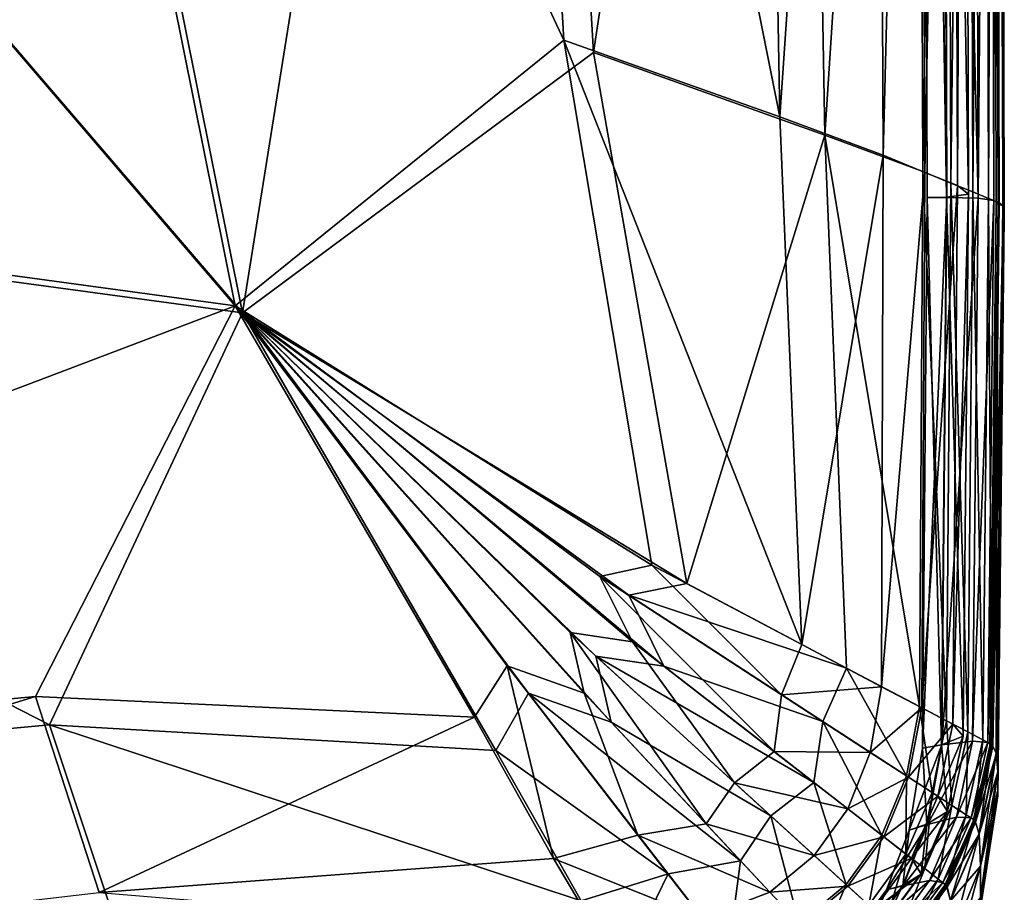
# Model space of a CAD drawing. Header units: millimetres. Extents: x 2387 to 13955, y -4964 to 364.
# Tile 539 of 656: x 6934 to 6991, y -3418 to -3368. Entities that reach past the tile are written whole.
import ezdxf

# ---------------------------------------------------------------- set-up
doc = ezdxf.new("R2010")
doc.units = ezdxf.units.MM
doc.header["$MEASUREMENT"] = 0
doc.layers.add('Predefinito', color=7, linetype='Continuous', true_color=0x000000)

msp = doc.modelspace()

# ---------------------------------------------------------------- linework, layer by layer
at = {"layer": 'Predefinito'}
for points in [[(6946.381, -3384.644, 445.69), (6926.621, -3286.5, 450.76), (6864.573, -3289.159, 452.749)], [(6864.573, -3289.159, 293.402), (6927.027, -3286.622, 293.402), (6946.81, -3385.041, 293.402)], [(6965.354, -3369.306, 442.249), (6960.628, -3287.885, 444.795), (6926.621, -3286.5, 450.76)], [(6926.621, -3286.5, 450.76), (6946.381, -3384.644, 445.69), (6965.354, -3369.306, 442.249)], [(6946.81, -3385.041, 293.402), (6927.027, -3286.622, 293.402), (6962.255, -3288.373, 293.402)], [(6960.628, -3287.885, 444.795), (6965.354, -3369.306, 442.249), (6977.818, -3373.745, 437.416)], [(6977.818, -3373.745, 437.416), (6976.309, -3290.647, 438.052), (6960.628, -3287.885, 444.795)], [(6962.255, -3288.373, 293.402), (6967.064, -3370.019, 293.402), (6946.81, -3385.041, 293.402)], [(6967.064, -3370.019, 293.402), (6962.255, -3288.373, 293.402), (6978.931, -3291.433, 293.5)], [(6946.81, -3385.041, 293.402), (6868.451, -3374.411, 293.402), (6864.573, -3289.159, 293.402)], [(6864.573, -3289.159, 452.749), (6868.352, -3374.004, 447.231), (6946.381, -3384.644, 445.69)], [(6983.378, -3292.12, 433.733), (6976.309, -3290.647, 438.052), (6977.818, -3373.745, 437.416)], [(6978.931, -3291.433, 293.5), (6980.402, -3374.803, 293.5), (6967.064, -3370.019, 293.402)], [(6980.402, -3374.803, 293.5), (6978.931, -3291.433, 293.5), (6985.728, -3292.825, 293.795)], [(6977.818, -3373.745, 437.416), (6983.766, -3375.957, 433.733), (6983.378, -3292.12, 433.733)], [(6985.859, -3292.864, 430.479), (6983.378, -3292.12, 433.733), (6983.766, -3375.957, 433.733)], [(6985.728, -3292.825, 293.795), (6986.054, -3376.89, 293.795), (6980.402, -3374.803, 293.5)], [(6983.766, -3375.957, 433.733), (6986.182, -3376.942, 430.479), (6985.859, -3292.864, 430.479)], [(6986.054, -3376.89, 293.795), (6985.728, -3292.825, 293.795), (6987.401, -3293.326, 294.386)], [(6987.777, -3293.439, 426.931), (6985.859, -3292.864, 430.479), (6986.182, -3376.942, 430.479)], [(6987.401, -3293.326, 294.386), (6987.683, -3377.555, 294.386), (6986.054, -3376.89, 293.795)], [(6986.182, -3376.942, 430.479), (6988.049, -3377.705, 426.932), (6987.777, -3293.439, 426.931)], [(6987.683, -3377.555, 294.386), (6987.401, -3293.326, 294.386), (6988.702, -3293.717, 295.37)], [(6988.702, -3293.717, 295.37), (6988.949, -3378.072, 295.37), (6987.683, -3377.555, 294.386)], [(6988.446, -3293.796, 423.864), (6987.777, -3293.439, 426.931), (6988.049, -3377.705, 426.932)], [(6988.949, -3378.072, 295.37), (6988.702, -3293.717, 295.37), (6989.631, -3293.995, 296.747)], [(6986.064, -3293.864, 421.444), (6987.177, -3293.885, 422.05), (6987.417, -3378.375, 422.129)], [(6987.417, -3378.375, 422.129), (6986.311, -3378.387, 421.561), (6986.064, -3293.864, 421.444)], [(6987.443, -3378.385, 422.078), (6987.203, -3293.893, 421.999), (6986.064, -3293.864, 421.444)], [(6986.064, -3293.864, 421.444), (6986.311, -3378.387, 421.561), (6987.443, -3378.385, 422.078)], [(6987.177, -3293.885, 422.05), (6988.446, -3293.796, 423.864), (6988.688, -3378.197, 423.884)], [(6988.688, -3378.197, 423.884), (6987.417, -3378.375, 422.129), (6987.177, -3293.885, 422.05)], [(6987.203, -3293.893, 421.999), (6987.443, -3378.385, 422.078), (6989.248, -3378.426, 422.426)], [(6989.248, -3378.426, 422.426), (6989.021, -3293.969, 422.406), (6987.203, -3293.893, 421.999)], [(6988.049, -3377.705, 426.932), (6988.688, -3378.197, 423.884), (6988.446, -3293.796, 423.864)], [(6989.631, -3293.995, 296.747), (6989.854, -3378.441, 296.747), (6988.949, -3378.072, 295.37)], [(6989.949, -3294.091, 421.354), (6989.021, -3293.969, 422.406), (6989.248, -3378.426, 422.426)], [(6989.248, -3378.426, 422.426), (6990.163, -3378.568, 421.354), (6989.949, -3294.091, 421.354)], [(6989.854, -3378.441, 296.747), (6989.631, -3293.995, 296.747), (6990.188, -3294.163, 298.518)], [(6990.188, -3294.163, 298.518), (6990.397, -3378.663, 298.518), (6989.854, -3378.441, 296.747)], [(6990.252, -3294.202, 419.926), (6989.949, -3294.091, 421.354), (6990.163, -3378.568, 421.354)], [(6990.094, -3294.258, 418.848), (6990.196, -3294.247, 419.204), (6990.398, -3378.758, 419.204)], [(6990.398, -3378.758, 419.204), (6990.296, -3378.764, 418.848), (6990.094, -3294.258, 418.848)], [(6990.461, -3378.784, 418.518), (6990.26, -3294.266, 418.518), (6990.094, -3294.258, 418.848)], [(6990.094, -3294.258, 418.848), (6990.296, -3378.764, 418.848), (6990.461, -3378.784, 418.518)], [(6990.163, -3378.568, 421.354), (6990.457, -3378.711, 419.926), (6990.252, -3294.202, 419.926)], [(6990.397, -3378.663, 298.518), (6990.188, -3294.163, 298.518), (6990.467, -3294.246, 301.001)], [(6990.196, -3294.247, 419.204), (6990.252, -3294.202, 419.926), (6990.457, -3378.711, 419.926)], [(6990.457, -3378.711, 419.926), (6990.398, -3378.758, 419.204), (6990.196, -3294.247, 419.204)], [(6990.26, -3294.266, 418.518), (6990.461, -3378.784, 418.518), (6990.684, -3378.891, 417.273)], [(6990.684, -3378.891, 417.273), (6990.485, -3294.272, 417.273), (6990.26, -3294.266, 418.518)], [(6990.467, -3294.246, 301.001), (6990.668, -3378.86, 301.001), (6990.397, -3378.663, 298.518)], [(6990.467, -3294.246, 301.001), (6990.56, -3294.274, 304.514), (6990.759, -3379.158, 304.514)], [(6990.759, -3379.158, 304.514), (6990.668, -3378.86, 301.001), (6990.467, -3294.246, 301.001)], [(6990.759, -3379.158, 414.173), (6990.56, -3294.274, 414.173), (6990.485, -3294.272, 417.273)], [(6990.485, -3294.272, 417.273), (6990.684, -3378.891, 417.273), (6990.759, -3379.158, 414.173)], [(6990.56, -3294.274, 304.514), (6990.56, -3294.274, 320.235), (6990.759, -3379.418, 320.235)], [(6990.759, -3379.418, 320.235), (6990.759, -3379.158, 304.514), (6990.56, -3294.274, 304.514)], [(6990.759, -3379.505, 359.343), (6990.56, -3294.274, 359.343), (6990.56, -3294.274, 398.452)], [(6990.56, -3294.274, 398.452), (6990.759, -3379.418, 398.452), (6990.759, -3379.505, 359.343)], [(6990.56, -3294.274, 359.343), (6990.759, -3379.505, 359.343), (6990.759, -3379.418, 320.235)], [(6990.759, -3379.418, 320.235), (6990.56, -3294.274, 320.235), (6990.56, -3294.274, 359.343)], [(6990.56, -3294.274, 414.173), (6990.759, -3379.158, 414.173), (6990.759, -3379.418, 398.452)], [(6990.759, -3379.418, 398.452), (6990.56, -3294.274, 398.452), (6990.56, -3294.274, 414.173)], [(6970.422, -3399.605, 440.261), (6965.354, -3369.306, 442.249), (6946.381, -3384.644, 445.69)], [(6965.354, -3369.306, 442.249), (6970.422, -3399.605, 440.261), (6979.074, -3404.186, 436.919)], [(6979.074, -3404.186, 436.919), (6977.818, -3373.745, 437.416), (6965.354, -3369.306, 442.249)], [(6946.81, -3385.041, 293.402), (6967.064, -3370.019, 293.402), (6972.447, -3400.667, 293.402)], [(6972.447, -3400.667, 293.402), (6967.064, -3370.019, 293.402), (6980.402, -3374.803, 293.5)], [(6983.766, -3375.957, 433.733), (6977.818, -3373.745, 437.416), (6979.074, -3404.186, 436.919)], [(6946.381, -3384.644, 445.69), (6868.352, -3374.004, 447.231), (6871.261, -3413.146, 441.971)], [(6935.679, -3408.821, 293.402), (6871.658, -3414.772, 293.402), (6868.451, -3374.411, 293.402)], [(6868.451, -3374.411, 293.402), (6946.81, -3385.041, 293.402), (6935.679, -3408.821, 293.402)], [(6980.402, -3374.803, 293.5), (6981.647, -3405.535, 293.5), (6972.447, -3400.667, 293.402)], [(6985.871, -3407.764, 293.795), (6981.647, -3405.535, 293.5), (6980.402, -3374.803, 293.5)], [(6980.402, -3374.803, 293.5), (6986.054, -3376.89, 293.795), (6985.871, -3407.764, 293.795)], [(6979.074, -3404.186, 436.919), (6983.677, -3406.614, 433.733), (6983.766, -3375.957, 433.733)], [(6986.182, -3376.942, 430.479), (6983.766, -3375.957, 433.733), (6983.677, -3406.614, 433.733)], [(6983.677, -3406.614, 433.733), (6985.993, -3407.828, 430.479), (6986.182, -3376.942, 430.479)], [(6987.432, -3408.583, 294.386), (6985.871, -3407.764, 293.795), (6986.054, -3376.89, 293.795)], [(6988.049, -3377.705, 426.932), (6986.182, -3376.942, 430.479), (6985.993, -3407.828, 430.479)], [(6986.054, -3376.89, 293.795), (6987.683, -3377.555, 294.386), (6987.432, -3408.583, 294.386)], [(6985.993, -3407.828, 430.479), (6987.784, -3408.767, 426.932), (6988.049, -3377.705, 426.932)], [(6988.647, -3409.219, 295.37), (6987.432, -3408.583, 294.386), (6987.683, -3377.555, 294.386)], [(6987.683, -3377.555, 294.386), (6988.949, -3378.072, 295.37), (6988.647, -3409.219, 295.37)], [(6988.688, -3378.197, 423.884), (6988.049, -3377.705, 426.932), (6987.784, -3408.767, 426.932)], [(6986.047, -3410.156, 421.902), (6987.155, -3409.971, 422.304), (6987.443, -3378.385, 422.078)], [(6987.443, -3378.385, 422.078), (6986.311, -3378.387, 421.561), (6986.047, -3410.156, 421.902)], [(6987.131, -3409.958, 422.356), (6986.047, -3410.156, 421.902), (6986.311, -3378.387, 421.561)], [(6986.311, -3378.387, 421.561), (6987.417, -3378.375, 422.129), (6987.131, -3409.958, 422.356)], [(6988.385, -3409.465, 423.941), (6987.131, -3409.958, 422.356), (6987.417, -3378.375, 422.129)], [(6989.248, -3378.426, 422.426), (6987.443, -3378.385, 422.078), (6987.155, -3409.971, 422.304)], [(6987.417, -3378.375, 422.129), (6988.688, -3378.197, 423.884), (6988.385, -3409.465, 423.941)], [(6987.784, -3408.767, 426.932), (6988.385, -3409.465, 423.941), (6988.688, -3378.197, 423.884)], [(6989.514, -3409.674, 296.747), (6988.647, -3409.219, 295.37), (6988.949, -3378.072, 295.37)], [(6988.949, -3378.072, 295.37), (6989.854, -3378.441, 296.747), (6989.514, -3409.674, 296.747)], [(6987.155, -3409.971, 422.304), (6988.922, -3409.747, 422.482), (6989.248, -3378.426, 422.426)], [(6990.163, -3378.568, 421.354), (6989.248, -3378.426, 422.426), (6988.922, -3409.747, 422.482)], [(6988.922, -3409.747, 422.482), (6989.811, -3409.83, 421.354), (6990.163, -3378.568, 421.354)], [(6990.035, -3409.947, 298.518), (6989.514, -3409.674, 296.747), (6989.854, -3378.441, 296.747)], [(6990.457, -3378.711, 419.926), (6990.163, -3378.568, 421.354), (6989.811, -3409.83, 421.354)], [(6989.811, -3409.83, 421.354), (6990.091, -3410, 419.926), (6990.457, -3378.711, 419.926)], [(6989.854, -3378.441, 296.747), (6990.397, -3378.663, 298.518), (6990.035, -3409.947, 298.518)], [(6990.461, -3378.784, 418.518), (6990.296, -3378.764, 418.848), (6989.928, -3410.033, 418.848)], [(6990.029, -3410.039, 419.204), (6989.928, -3410.033, 418.848), (6990.296, -3378.764, 418.848)], [(6989.928, -3410.033, 418.848), (6990.089, -3410.07, 418.518), (6990.461, -3378.784, 418.518)], [(6990.296, -3378.764, 418.848), (6990.398, -3378.758, 419.204), (6990.029, -3410.039, 419.204)], [(6990.091, -3410, 419.926), (6990.029, -3410.039, 419.204), (6990.398, -3378.758, 419.204)], [(6990.295, -3410.431, 301.001), (6990.035, -3409.947, 298.518), (6990.397, -3378.663, 298.518)], [(6990.684, -3378.891, 417.273), (6990.461, -3378.784, 418.518), (6990.089, -3410.07, 418.518)], [(6990.089, -3410.07, 418.518), (6990.308, -3410.462, 417.273), (6990.684, -3378.891, 417.273)], [(6990.398, -3378.758, 419.204), (6990.457, -3378.711, 419.926), (6990.091, -3410, 419.926)], [(6990.397, -3378.663, 298.518), (6990.668, -3378.86, 301.001), (6990.295, -3410.431, 301.001)], [(6990.381, -3411.518, 304.514), (6990.295, -3410.431, 301.001), (6990.668, -3378.86, 301.001)], [(6990.759, -3379.158, 414.173), (6990.684, -3378.891, 417.273), (6990.308, -3410.462, 417.273)], [(6990.668, -3378.86, 301.001), (6990.759, -3379.158, 304.514), (6990.381, -3411.518, 304.514)], [(6990.308, -3410.462, 417.273), (6990.381, -3411.518, 414.173), (6990.759, -3379.158, 414.173)], [(6990.759, -3379.418, 398.452), (6990.759, -3379.158, 414.173), (6990.381, -3411.518, 414.173)], [(6990.381, -3412.559, 320.235), (6990.381, -3411.518, 304.514), (6990.759, -3379.158, 304.514)], [(6990.759, -3379.158, 304.514), (6990.759, -3379.418, 320.235), (6990.381, -3412.559, 320.235)], [(6990.381, -3412.906, 359.343), (6990.381, -3412.559, 320.235), (6990.759, -3379.418, 320.235)], [(6990.759, -3379.418, 320.235), (6990.759, -3379.505, 359.343), (6990.381, -3412.906, 359.343)], [(6990.759, -3379.505, 359.343), (6990.759, -3379.418, 398.452), (6990.381, -3412.559, 398.452)], [(6990.381, -3411.518, 414.173), (6990.381, -3412.559, 398.452), (6990.759, -3379.418, 398.452)], [(6990.381, -3412.559, 398.452), (6990.381, -3412.906, 359.343), (6990.759, -3379.505, 359.343)], [(6871.261, -3413.146, 441.971), (6934.873, -3407.17, 441.543), (6946.381, -3384.644, 445.69)], [(6946.381, -3384.644, 445.69), (6934.873, -3407.17, 441.543), (6960.195, -3408.377, 440.261)], [(6960.195, -3408.377, 440.261), (6962.084, -3405.407, 441.116), (6946.381, -3384.644, 445.69)], [(6966.524, -3406.982, 440.261), (6965.713, -3403.492, 441.116), (6946.381, -3384.644, 445.69)], [(6946.381, -3384.644, 445.69), (6962.084, -3405.407, 441.116), (6966.524, -3406.982, 440.261)], [(6969.308, -3404.017, 440.261), (6967.425, -3400.249, 441.116), (6946.381, -3384.644, 445.69)], [(6946.381, -3384.644, 445.69), (6965.713, -3403.492, 441.116), (6969.308, -3404.017, 440.261)], [(6946.381, -3384.644, 445.69), (6967.425, -3400.249, 441.116), (6970.422, -3399.605, 440.261)], [(6961.436, -3410.297, 293.402), (6935.679, -3408.821, 293.402), (6946.81, -3385.041, 293.402)], [(6972.447, -3400.667, 293.402), (6969.104, -3401.336, 293.402), (6946.81, -3385.041, 293.402)], [(6971.117, -3405.419, 293.402), (6967.192, -3404.842, 293.402), (6946.81, -3385.041, 293.402)], [(6946.81, -3385.041, 293.402), (6969.104, -3401.336, 293.402), (6971.117, -3405.419, 293.402)], [(6968.084, -3408.657, 293.402), (6963.319, -3406.981, 293.402), (6946.81, -3385.041, 293.402)], [(6946.81, -3385.041, 293.402), (6967.192, -3404.842, 293.402), (6968.084, -3408.657, 293.402)], [(6946.81, -3385.041, 293.402), (6963.319, -3406.981, 293.402), (6961.436, -3410.297, 293.402)], [(6970.422, -3399.605, 440.261), (6967.425, -3400.249, 441.116), (6977.904, -3407.078, 437.132)], [(6977.904, -3407.078, 437.132), (6979.074, -3404.186, 436.919), (6970.422, -3399.605, 440.261)], [(6967.425, -3400.249, 441.116), (6969.308, -3404.017, 440.261), (6977.473, -3410.36, 436.919)], [(6977.473, -3410.36, 436.919), (6977.904, -3407.078, 437.132), (6967.425, -3400.249, 441.116)], [(6969.104, -3401.336, 293.402), (6972.447, -3400.667, 293.402), (6981.647, -3405.535, 293.5)], [(6981.647, -3405.535, 293.5), (6980.284, -3408.619, 293.5), (6969.104, -3401.336, 293.402)], [(6971.117, -3405.419, 293.402), (6969.104, -3401.336, 293.402), (6980.284, -3408.619, 293.5)], [(6965.713, -3403.492, 441.116), (6966.524, -3406.982, 440.261), (6973.566, -3414.523, 436.919)], [(6973.566, -3414.523, 436.919), (6975.201, -3412.156, 437.132), (6965.713, -3403.492, 441.116)], [(6969.308, -3404.017, 440.261), (6965.713, -3403.492, 441.116), (6975.201, -3412.156, 437.132)], [(6975.201, -3412.156, 437.132), (6977.473, -3410.36, 436.919), (6969.308, -3404.017, 440.261)], [(6983.677, -3406.614, 433.733), (6979.074, -3404.186, 436.919), (6977.904, -3407.078, 437.132)], [(6967.192, -3404.842, 293.402), (6971.117, -3405.419, 293.402), (6979.773, -3412.142, 293.5)], [(6979.773, -3412.142, 293.5), (6977.297, -3414.07, 293.5), (6967.192, -3404.842, 293.402)], [(6968.084, -3408.657, 293.402), (6967.192, -3404.842, 293.402), (6977.297, -3414.07, 293.5)], [(6962.084, -3405.407, 441.116), (6960.195, -3408.377, 440.261), (6964.762, -3416.52, 436.919)], [(6964.762, -3416.52, 436.919), (6969.616, -3415.18, 437.132), (6962.084, -3405.407, 441.116)], [(6966.524, -3406.982, 440.261), (6962.084, -3405.407, 441.116), (6969.616, -3415.18, 437.132)], [(6980.284, -3408.619, 293.5), (6979.773, -3412.142, 293.5), (6971.117, -3405.419, 293.402)], [(6985.107, -3411.758, 293.795), (6980.284, -3408.619, 293.5), (6981.647, -3405.535, 293.5)], [(6981.647, -3405.535, 293.5), (6985.871, -3407.764, 293.795), (6985.107, -3411.758, 293.795)], [(6977.904, -3407.078, 437.132), (6983.027, -3410.41, 433.733), (6983.677, -3406.614, 433.733)], [(6985.993, -3407.828, 430.479), (6983.677, -3406.614, 433.733), (6983.027, -3410.41, 433.733)], [(6934.873, -3407.17, 441.543), (6871.261, -3413.146, 441.971), (6873.285, -3426.054, 437.346)], [(6873.285, -3426.054, 437.346), (6938.545, -3418.489, 437.239), (6934.873, -3407.17, 441.543)], [(6960.195, -3408.377, 440.261), (6934.873, -3407.17, 441.543), (6938.545, -3418.489, 437.239)], [(6961.436, -3410.297, 293.402), (6963.319, -3406.981, 293.402), (6971.367, -3417.411, 293.5)], [(6963.319, -3406.981, 293.402), (6968.084, -3408.657, 293.402), (6975.549, -3416.652, 293.5)], [(6975.549, -3416.652, 293.5), (6971.367, -3417.411, 293.5), (6963.319, -3406.981, 293.402)], [(6969.616, -3415.18, 437.132), (6973.566, -3414.523, 436.919), (6966.524, -3406.982, 440.261)], [(6983.027, -3410.41, 433.733), (6977.904, -3407.078, 437.132), (6977.473, -3410.36, 436.919)], [(6983.027, -3410.41, 433.733), (6985.223, -3411.833, 430.479), (6985.993, -3407.828, 430.479)], [(6986.588, -3412.717, 294.386), (6985.107, -3411.758, 293.795), (6985.871, -3407.764, 293.795)], [(6987.784, -3408.767, 426.932), (6985.993, -3407.828, 430.479), (6985.223, -3411.833, 430.479)], [(6985.871, -3407.764, 293.795), (6987.432, -3408.583, 294.386), (6986.588, -3412.717, 294.386)], [(6938.545, -3418.489, 437.239), (6964.762, -3416.52, 436.919), (6960.195, -3408.377, 440.261)], [(6871.658, -3414.772, 293.402), (6935.679, -3408.821, 293.402), (6939.738, -3420.985, 293.5)], [(6935.679, -3408.821, 293.402), (6961.436, -3410.297, 293.402), (6966.34, -3418.96, 293.5)], [(6966.34, -3418.96, 293.5), (6939.738, -3420.985, 293.5), (6935.679, -3408.821, 293.402)], [(6977.297, -3414.07, 293.5), (6975.549, -3416.652, 293.5), (6968.084, -3408.657, 293.402)], [(6983.692, -3415.184, 293.795), (6979.773, -3412.142, 293.5), (6980.284, -3408.619, 293.5)], [(6980.284, -3408.619, 293.5), (6985.107, -3411.758, 293.795), (6983.692, -3415.184, 293.795)], [(6985.223, -3411.833, 430.479), (6986.921, -3412.933, 426.931), (6987.784, -3408.767, 426.932)], [(6987.739, -3413.463, 295.37), (6986.588, -3412.717, 294.386), (6987.432, -3408.583, 294.386)], [(6988.385, -3409.465, 423.941), (6987.784, -3408.767, 426.932), (6986.921, -3412.933, 426.931)], [(6987.432, -3408.583, 294.386), (6988.647, -3409.219, 295.37), (6987.739, -3413.463, 295.37)], [(6986.921, -3412.933, 426.931), (6987.49, -3413.807, 423.996), (6988.385, -3409.465, 423.941)], [(6987.131, -3409.958, 422.356), (6988.385, -3409.465, 423.941), (6987.49, -3413.807, 423.996)], [(6988.562, -3413.996, 296.747), (6987.739, -3413.463, 295.37), (6988.647, -3409.219, 295.37)], [(6988.647, -3409.219, 295.37), (6989.514, -3409.674, 296.747), (6988.562, -3413.996, 296.747)], [(6987.155, -3409.971, 422.304), (6986.047, -3410.156, 421.902), (6985.268, -3414.896, 422.235)], [(6985.268, -3414.896, 422.235), (6986.321, -3414.567, 422.526), (6987.155, -3409.971, 422.304)], [(6986.298, -3414.552, 422.578), (6985.268, -3414.896, 422.235), (6986.047, -3410.156, 421.902)], [(6986.047, -3410.156, 421.902), (6987.131, -3409.958, 422.356), (6986.298, -3414.552, 422.578)], [(6987.49, -3413.807, 423.996), (6986.298, -3414.552, 422.578), (6987.131, -3409.958, 422.356)], [(6988.922, -3409.747, 422.482), (6987.155, -3409.971, 422.304), (6986.321, -3414.567, 422.526)], [(6986.321, -3414.567, 422.526), (6987.999, -3414.137, 422.538), (6988.922, -3409.747, 422.482)], [(6989.811, -3409.83, 421.354), (6988.922, -3409.747, 422.482), (6987.999, -3414.137, 422.538)], [(6987.999, -3414.137, 422.538), (6988.843, -3414.178, 421.354), (6989.811, -3409.83, 421.354)], [(6989.055, -3414.316, 298.518), (6988.562, -3413.996, 296.747), (6989.514, -3409.674, 296.747)], [(6990.091, -3410, 419.926), (6989.811, -3409.83, 421.354), (6988.843, -3414.178, 421.354)], [(6988.843, -3414.178, 421.354), (6989.109, -3414.37, 419.926), (6990.091, -3410, 419.926)], [(6990.089, -3410.07, 418.518), (6989.928, -3410.033, 418.848), (6988.953, -3414.368, 418.847)], [(6989.049, -3414.391, 419.204), (6988.953, -3414.368, 418.847), (6989.928, -3410.033, 418.848)], [(6988.953, -3414.368, 418.847), (6989.106, -3414.428, 418.517), (6990.089, -3410.07, 418.518)], [(6989.928, -3410.033, 418.848), (6990.029, -3410.039, 419.204), (6989.049, -3414.391, 419.204)], [(6989.109, -3414.37, 419.926), (6989.049, -3414.391, 419.204), (6990.029, -3410.039, 419.204)], [(6989.514, -3409.674, 296.747), (6990.035, -3409.947, 298.518), (6989.055, -3414.316, 298.518)], [(6989.302, -3415.083, 301.001), (6989.055, -3414.316, 298.518), (6990.035, -3409.947, 298.518)], [(6990.308, -3410.462, 417.273), (6990.089, -3410.07, 418.518), (6989.106, -3414.428, 418.517)], [(6990.029, -3410.039, 419.204), (6990.091, -3410, 419.926), (6989.109, -3414.37, 419.926)], [(6990.035, -3409.947, 298.518), (6990.295, -3410.431, 301.001), (6989.302, -3415.083, 301.001)], [(6971.367, -3417.411, 293.5), (6966.34, -3418.96, 293.5), (6961.436, -3410.297, 293.402)], [(6981.732, -3413.665, 433.733), (6977.473, -3410.36, 436.919), (6975.201, -3412.156, 437.132)], [(6977.473, -3410.36, 436.919), (6981.732, -3413.665, 433.733), (6983.027, -3410.41, 433.733)], [(6985.223, -3411.833, 430.479), (6983.027, -3410.41, 433.733), (6981.732, -3413.665, 433.733)], [(6989.106, -3414.428, 418.517), (6989.315, -3415.111, 417.272), (6990.308, -3410.462, 417.273)], [(6989.384, -3416.959, 304.514), (6989.302, -3415.083, 301.001), (6990.295, -3410.431, 301.001)], [(6990.381, -3411.518, 414.173), (6990.308, -3410.462, 417.273), (6989.315, -3415.111, 417.272)], [(6990.295, -3410.431, 301.001), (6990.381, -3411.518, 304.514), (6989.384, -3416.959, 304.514)], [(6981.732, -3413.665, 433.733), (6983.801, -3415.269, 430.479), (6985.223, -3411.833, 430.479)], [(6985.087, -3416.265, 294.386), (6983.692, -3415.184, 293.795), (6985.107, -3411.758, 293.795)], [(6986.921, -3412.933, 426.931), (6985.223, -3411.833, 430.479), (6983.801, -3415.269, 430.479)], [(6985.107, -3411.758, 293.795), (6986.588, -3412.717, 294.386), (6985.087, -3416.265, 294.386)], [(6989.315, -3415.111, 417.272), (6989.384, -3416.959, 414.173), (6990.381, -3411.518, 414.173)], [(6990.381, -3412.559, 398.452), (6990.381, -3411.518, 414.173), (6989.384, -3416.959, 414.173)], [(6990.381, -3411.518, 304.514), (6990.381, -3412.559, 320.235), (6989.384, -3418.781, 320.235)], [(6989.384, -3418.781, 320.235), (6989.384, -3416.959, 304.514), (6990.381, -3411.518, 304.514)], [(6979.799, -3416.355, 433.733), (6975.201, -3412.156, 437.132), (6973.566, -3414.523, 436.919)], [(6975.201, -3412.156, 437.132), (6979.799, -3416.355, 433.733), (6981.732, -3413.665, 433.733)], [(6981.631, -3418.028, 293.795), (6977.297, -3414.07, 293.5), (6979.773, -3412.142, 293.5)], [(6979.773, -3412.142, 293.5), (6983.692, -3415.184, 293.795), (6981.631, -3418.028, 293.795)], [(6983.801, -3415.269, 430.479), (6985.401, -3416.509, 426.931), (6986.921, -3412.933, 426.931)], [(6986.172, -3417.106, 295.37), (6985.087, -3416.265, 294.386), (6986.588, -3412.717, 294.386)], [(6987.49, -3413.807, 423.996), (6986.921, -3412.933, 426.931), (6985.401, -3416.509, 426.931)], [(6986.588, -3412.717, 294.386), (6987.739, -3413.463, 295.37), (6986.172, -3417.106, 295.37)], [(6990.381, -3412.906, 359.343), (6990.381, -3412.559, 398.452), (6989.384, -3418.781, 398.452)], [(6990.381, -3412.559, 320.235), (6990.381, -3412.906, 359.343), (6989.384, -3419.388, 359.343)], [(6989.384, -3419.388, 359.343), (6989.384, -3418.781, 320.235), (6990.381, -3412.559, 320.235)], [(6989.384, -3416.959, 414.173), (6989.384, -3418.781, 398.452), (6990.381, -3412.559, 398.452)], [(6989.384, -3418.781, 398.452), (6989.384, -3419.388, 359.343), (6990.381, -3412.906, 359.343)], [(6986.948, -3417.707, 296.747), (6986.172, -3417.106, 295.37), (6987.739, -3413.463, 295.37)], [(6987.739, -3413.463, 295.37), (6988.562, -3413.996, 296.747), (6986.948, -3417.707, 296.747)], [(6978.929, -3420.274, 293.795), (6975.549, -3416.652, 293.5), (6977.297, -3414.07, 293.5)], [(6977.297, -3414.07, 293.5), (6981.631, -3418.028, 293.795), (6978.929, -3420.274, 293.795)], [(6983.801, -3415.269, 430.479), (6981.732, -3413.665, 433.733), (6979.799, -3416.355, 433.733)], [(6984.919, -3418.091, 422.591), (6986.438, -3417.801, 422.554), (6987.999, -3414.137, 422.538)], [(6987.999, -3414.137, 422.538), (6986.321, -3414.567, 422.526), (6984.919, -3418.091, 422.591)], [(6985.401, -3416.509, 426.931), (6985.958, -3417.429, 424.012), (6987.49, -3413.807, 423.996)], [(6986.298, -3414.552, 422.578), (6987.49, -3413.807, 423.996), (6985.958, -3417.429, 424.012)], [(6988.843, -3414.178, 421.354), (6987.999, -3414.137, 422.538), (6986.438, -3417.801, 422.554)], [(6986.438, -3417.801, 422.554), (6987.213, -3417.913, 421.354), (6988.843, -3414.178, 421.354)], [(6987.413, -3418.068, 298.518), (6986.948, -3417.707, 296.747), (6988.562, -3413.996, 296.747)], [(6989.109, -3414.37, 419.926), (6988.843, -3414.178, 421.354), (6987.213, -3417.913, 421.354)], [(6988.562, -3413.996, 296.747), (6989.055, -3414.316, 298.518), (6987.413, -3418.068, 298.518)], [(6977.239, -3418.459, 433.733), (6973.566, -3414.523, 436.919), (6969.616, -3415.18, 437.132)], [(6973.566, -3414.523, 436.919), (6977.239, -3418.459, 433.733), (6979.799, -3416.355, 433.733)], [(6983.968, -3418.331, 422.331), (6984.919, -3418.091, 422.591), (6986.321, -3414.567, 422.526)], [(6986.321, -3414.567, 422.526), (6985.268, -3414.896, 422.235), (6983.968, -3418.331, 422.331)], [(6985.268, -3414.896, 422.235), (6986.298, -3414.552, 422.578), (6984.897, -3418.074, 422.642)], [(6985.958, -3417.429, 424.012), (6984.897, -3418.074, 422.642), (6986.298, -3414.552, 422.578)], [(6987.213, -3417.913, 421.354), (6987.465, -3418.12, 419.926), (6989.109, -3414.37, 419.926)], [(6989.106, -3414.428, 418.517), (6988.953, -3414.368, 418.847), (6987.331, -3418.071, 418.847)], [(6987.417, -3418.115, 419.203), (6987.331, -3418.071, 418.847), (6988.953, -3414.368, 418.847)], [(6987.331, -3418.071, 418.847), (6987.471, -3418.157, 418.517), (6989.106, -3414.428, 418.517)], [(6987.645, -3418.942, 301.001), (6987.413, -3418.068, 298.518), (6989.055, -3414.316, 298.518)], [(6988.953, -3414.368, 418.847), (6989.049, -3414.391, 419.204), (6987.417, -3418.115, 419.203)], [(6987.465, -3418.12, 419.926), (6987.417, -3418.115, 419.203), (6989.049, -3414.391, 419.204)], [(6989.049, -3414.391, 419.204), (6989.109, -3414.37, 419.926), (6987.465, -3418.12, 419.926)], [(6989.315, -3415.111, 417.272), (6989.106, -3414.428, 418.517), (6987.471, -3418.157, 418.517)], [(6989.055, -3414.316, 298.518), (6989.302, -3415.083, 301.001), (6987.645, -3418.942, 301.001)], [(6939.738, -3420.985, 293.5), (6873.924, -3428.673, 293.5), (6871.658, -3414.772, 293.402)], [(6973.326, -3419.966, 433.733), (6969.616, -3415.18, 437.132), (6964.762, -3416.52, 436.919)], [(6969.616, -3415.18, 437.132), (6973.326, -3419.966, 433.733), (6977.239, -3418.459, 433.733)], [(6979.799, -3416.355, 433.733), (6981.733, -3418.121, 430.479), (6983.801, -3415.269, 430.479)], [(6982.934, -3419.218, 294.386), (6981.631, -3418.028, 293.795), (6983.692, -3415.184, 293.795)], [(6985.401, -3416.509, 426.931), (6983.801, -3415.269, 430.479), (6981.733, -3418.121, 430.479)], [(6983.692, -3415.184, 293.795), (6985.087, -3416.265, 294.386), (6982.934, -3419.218, 294.386)], [(6984.897, -3418.074, 422.642), (6983.968, -3418.331, 422.331), (6985.268, -3414.896, 422.235)], [(6987.471, -3418.157, 418.517), (6987.66, -3418.965, 417.272), (6989.315, -3415.111, 417.272)], [(6987.723, -3421.085, 304.514), (6987.645, -3418.942, 301.001), (6989.302, -3415.083, 301.001)], [(6989.384, -3416.959, 414.173), (6989.315, -3415.111, 417.272), (6987.66, -3418.965, 417.272)], [(6989.302, -3415.083, 301.001), (6989.384, -3416.959, 304.514), (6987.723, -3421.085, 304.514)], [(6981.733, -3418.121, 430.479), (6979.799, -3416.355, 433.733), (6977.239, -3418.459, 433.733)], [(6983.948, -3420.144, 295.37), (6982.934, -3419.218, 294.386), (6985.087, -3416.265, 294.386)], [(6985.087, -3416.265, 294.386), (6986.172, -3417.106, 295.37), (6983.948, -3420.144, 295.37)], [(6967.339, -3420.864, 433.733), (6964.762, -3416.52, 436.919), (6938.545, -3418.489, 437.239)], [(6964.762, -3416.52, 436.919), (6967.339, -3420.864, 433.733), (6973.326, -3419.966, 433.733)], [(6974.857, -3421.915, 293.795), (6971.367, -3417.411, 293.5), (6975.549, -3416.652, 293.5)], [(6975.549, -3416.652, 293.5), (6978.929, -3420.274, 293.795), (6974.857, -3421.915, 293.795)], [(6981.733, -3418.121, 430.479), (6983.228, -3419.486, 426.931), (6985.401, -3416.509, 426.931)], [(6985.958, -3417.429, 424.012), (6985.401, -3416.509, 426.931), (6983.228, -3419.486, 426.931)], [(6987.66, -3418.965, 417.272), (6987.723, -3421.085, 414.173), (6989.384, -3416.959, 414.173)], [(6989.384, -3418.781, 398.452), (6989.384, -3416.959, 414.173), (6987.723, -3421.085, 414.173)], [(6987.723, -3423.168, 320.235), (6987.723, -3421.085, 304.514), (6989.384, -3416.959, 304.514)], [(6989.384, -3416.959, 304.514), (6989.384, -3418.781, 320.235), (6987.723, -3423.168, 320.235)], [(6968.683, -3422.944, 293.795), (6966.34, -3418.96, 293.5), (6971.367, -3417.411, 293.5)], [(6971.367, -3417.411, 293.5), (6974.857, -3421.915, 293.795), (6968.683, -3422.944, 293.795)], [(6983.228, -3419.486, 426.931), (6983.788, -3420.394, 424.01), (6985.958, -3417.429, 424.012)], [(6984.897, -3418.074, 422.642), (6985.958, -3417.429, 424.012), (6983.788, -3420.394, 424.01)], [(6984.672, -3420.806, 296.747), (6983.948, -3420.144, 295.37), (6986.172, -3417.106, 295.37)], [(6986.172, -3417.106, 295.37), (6986.948, -3417.707, 296.747), (6984.672, -3420.806, 296.747)], [(6977.239, -3418.459, 433.733), (6979.023, -3420.375, 430.479), (6981.733, -3418.121, 430.479)], [(6980.132, -3421.566, 294.386), (6978.929, -3420.274, 293.795), (6981.631, -3418.028, 293.795)], [(6983.228, -3419.486, 426.931), (6981.733, -3418.121, 430.479), (6979.023, -3420.375, 430.479)], [(6981.631, -3418.028, 293.795), (6982.934, -3419.218, 294.386), (6980.132, -3421.566, 294.386)], [(6984.919, -3418.091, 422.591), (6983.968, -3418.331, 422.331), (6982.131, -3420.855, 422.321)], [(6982.131, -3420.855, 422.321), (6982.939, -3420.803, 422.584), (6984.919, -3418.091, 422.591)], [(6983.788, -3420.394, 424.01), (6982.918, -3420.784, 422.635), (6984.897, -3418.074, 422.642)], [(6983.968, -3418.331, 422.331), (6984.897, -3418.074, 422.642), (6982.918, -3420.784, 422.635)], [(6986.438, -3417.801, 422.554), (6984.919, -3418.091, 422.591), (6982.939, -3420.803, 422.584)], [(6982.939, -3420.803, 422.584), (6984.237, -3420.803, 422.552), (6986.438, -3417.801, 422.554)], [(6987.213, -3417.913, 421.354), (6986.438, -3417.801, 422.554), (6984.237, -3420.803, 422.552)], [(6984.237, -3420.803, 422.552), (6984.92, -3421.032, 421.354), (6987.213, -3417.913, 421.354)], [(6985.107, -3421.202, 298.518), (6984.672, -3420.806, 296.747), (6986.948, -3417.707, 296.747)], [(6987.465, -3418.12, 419.926), (6987.213, -3417.913, 421.354), (6984.92, -3421.032, 421.354)], [(6984.92, -3421.032, 421.354), (6985.161, -3421.251, 419.925), (6987.465, -3418.12, 419.926)], [(6987.471, -3418.157, 418.517), (6987.331, -3418.071, 418.847), (6985.062, -3421.155, 418.846)], [(6985.131, -3421.221, 419.203), (6985.062, -3421.155, 418.846), (6987.331, -3418.071, 418.847)], [(6985.062, -3421.155, 418.846), (6985.181, -3421.266, 418.516), (6987.471, -3418.157, 418.517)], [(6986.948, -3417.707, 296.747), (6987.413, -3418.068, 298.518), (6985.107, -3421.202, 298.518)], [(6985.324, -3422.095, 301.001), (6985.107, -3421.202, 298.518), (6987.413, -3418.068, 298.518)], [(6987.331, -3418.071, 418.847), (6987.417, -3418.115, 419.203), (6985.131, -3421.221, 419.203)], [(6985.161, -3421.251, 419.925), (6985.131, -3421.221, 419.203), (6987.417, -3418.115, 419.203)], [(6987.417, -3418.115, 419.203), (6987.465, -3418.12, 419.926), (6985.161, -3421.251, 419.925)], [(6987.66, -3418.965, 417.272), (6987.471, -3418.157, 418.517), (6985.181, -3421.266, 418.516)], [(6987.413, -3418.068, 298.518), (6987.645, -3418.942, 301.001), (6985.324, -3422.095, 301.001)], [(6979.023, -3420.375, 430.479), (6977.239, -3418.459, 433.733), (6973.326, -3419.966, 433.733)], [(6982.918, -3420.784, 422.635), (6982.131, -3420.855, 422.321), (6983.968, -3418.331, 422.331)]]:
    msp.add_3dface(points, dxfattribs=at)

doc.saveas('drawing.dxf')
